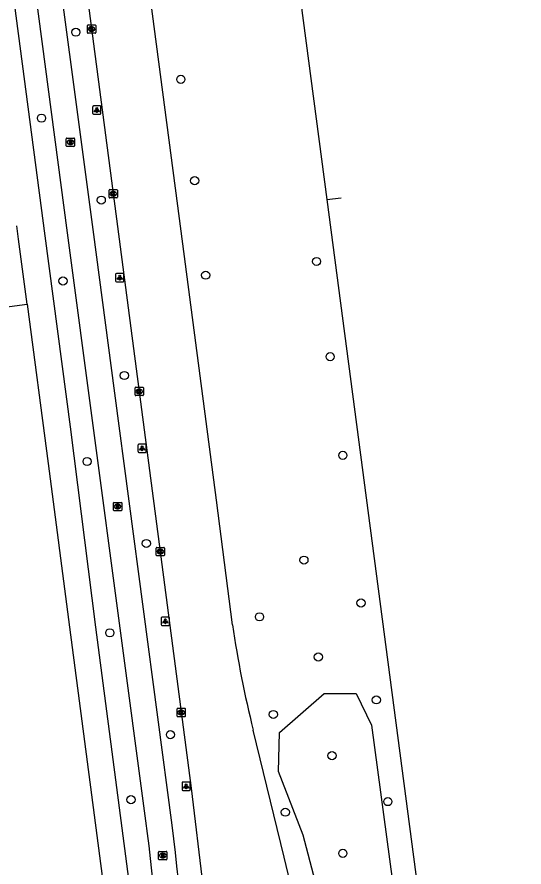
# Model space of a CAD drawing. Extents: x 160557 to 161245, y 385330 to 386505.
# Drawn here: x 161181.8 to 161243, y 385471.1 to 385573.6 of the extents above; entities that cross this region are included whole.
import ezdxf

# ---------------------------------------------------------------- set-up
doc = ezdxf.new("R2010")
doc.units = 0
for name, color, linetype in [('IMGEO_Berm_groen', 7, 'Continuous'), ('IMGEO_Boom', 7, 'Continuous'), ('IMGEO_Fietspad_gesloten', 7, 'Continuous'), ('IMGEO_Groenvoorziening', 7, 'Continuous'), ('IMGEO_Kolk', 7, 'Continuous'), ('IMGEO_Lichtpunt', 7, 'Continuous'), ('IMGEO_OVBaan_gesloten', 7, 'Continuous'), ('IMGEO_Rijbaan_regionaal_gesloten', 7, 'Continuous'), ('IMGEO_Rioolput', 7, 'Continuous'), ('IMGEO_Voetpad_open', 7, 'Continuous')]:
    doc.layers.add(name, color=color, linetype=linetype)

msp = doc.modelspace()

# ---------------------------------------------------------------- linework, layer by layer
at = {"layer": 'IMGEO_Berm_groen'}
msp.add_lwpolyline([(161218.85, 385492.03), (161222.74, 385492.02), (161224.57, 385488.21), (161227.84, 385463.96), (161230.78, 385437.78), (161232.33, 385420.4), (161228.83, 385419.62), (161223.51, 385442.27), (161222.52, 385451.37), (161216.32, 385474.92), (161213.36, 385482.59), (161213.5, 385487.33), (161218.85, 385492.03)], dxfattribs=at)
at = {"layer": 'IMGEO_Boom'}
for centre in [(161188.91, 385571.75), (161201.58, 385566.07), (161184.77, 385561.39), (161203.25, 385553.85), (161191.98, 385551.51), (161217.95, 385544.11), (161187.36, 385541.76), (161204.57, 385542.45), (161219.59, 385532.63), (161194.76, 385530.36), (161190.27, 385519.99), (161221.13, 385520.73), (161197.42, 385510.11), (161216.43, 385508.1), (161223.32, 385502.93), (161211.07, 385501.26), (161193.01, 385499.33), (161218.16, 385496.42), (161225.16, 385491.24), (161212.74, 385489.49), (161200.32, 385487.05), (161219.82, 385484.52), (161195.56, 385479.21), (161226.55, 385478.98), (161214.18, 385477.7), (161221.12, 385472.74)]:
    msp.add_circle(centre, 0.489, dxfattribs=at)
at = {"layer": 'IMGEO_Fietspad_gesloten'}
for points in [[(161200.52, 385476.12), (161193.63, 385528.24), (161190.99, 385547.96), (161179.69, 385632.37)], [(161197.36, 385476.65), (161187.92, 385547.57), (161177.17, 385628.35)]]:
    msp.add_lwpolyline(points, dxfattribs=at)
for centre, radius, start, end in [((160937.34, 385441.8), 262.34, 2.3236, 7.6332), ((160919.31, 385440.47), 283.46, 1.8568, 7.2253)]:
    msp.add_arc(centre, radius, start, end, dxfattribs=at)
at = {"layer": 'IMGEO_Groenvoorziening'}
msp.add_lwpolyline([(161164.52, 385536.52), (161183.03, 385538.97)], dxfattribs=at)
at = {"layer": 'IMGEO_Kolk'}
for p, q in [((161190.31, 385571.71), (161190.31, 385572.56)), ((161190.38, 385572.64), (161191.24, 385572.64)), ((161190.82, 385571.86), (161190.79, 385571.86)), ((161190.8, 385572.42), (161190.82, 385572.42)), ((161191.31, 385572.56), (161191.31, 385571.71)), ((161191.24, 385571.64), (161190.38, 385571.64)), ((161192.92, 385551.85), (161192.92, 385552.71)), ((161192.99, 385552.78), (161193.85, 385552.78)), ((161193.41, 385552.56), (161193.43, 385552.56)), ((161193.92, 385552.71), (161193.92, 385551.85)), ((161193.85, 385551.78), (161192.99, 385551.78)), ((161193.43, 385552), (161193.4, 385552)), ((161196.06, 385528.02), (161196.06, 385528.87)), ((161196.13, 385528.94), (161196.99, 385528.94)), ((161196.55, 385528.72), (161196.57, 385528.72)), ((161197.06, 385528.87), (161197.06, 385528.02)), ((161196.99, 385527.94), (161196.13, 385527.94)), ((161196.57, 385528.16), (161196.54, 385528.16)), ((161198.61, 385508.7), (161198.61, 385509.55)), ((161198.68, 385509.63), (161199.53, 385509.63)), ((161199.09, 385509.4), (161199.12, 385509.4)), ((161199.61, 385509.55), (161199.61, 385508.7)), ((161199.53, 385508.62), (161198.68, 385508.62)), ((161199.12, 385508.85), (161199.09, 385508.85)), ((161201.12, 385489.3), (161201.12, 385490.15)), ((161201.2, 385490.23), (161202.05, 385490.23)), ((161201.61, 385490), (161201.64, 385490)), ((161202.12, 385490.15), (161202.12, 385489.3)), ((161202.05, 385489.22), (161201.2, 385489.22)), ((161201.63, 385489.45), (161201.61, 385489.45))]:
    msp.add_line(p, q, dxfattribs=at)
for points in [[(161190.31, 385571.71), (161190.31, 385572.56)], [(161190.38, 385572.64), (161191.24, 385572.64)], [(161190.63, 385572.34), (161190.75, 385572.34), (161190.75, 385572.18), (161190.88, 385572.34), (161191.05, 385572.34), (161190.9, 385572.19), (161191.05, 385571.94), (161190.9, 385571.94), (161190.82, 385572.1), (161190.75, 385572.03), (161190.75, 385571.94), (161190.63, 385571.94), (161190.63, 385572.34)], [(161191.31, 385572.56), (161191.31, 385571.71)], [(161191.24, 385571.64), (161190.38, 385571.64)], [(161192.92, 385551.85), (161192.92, 385552.71)], [(161192.99, 385552.78), (161193.85, 385552.78)], [(161193.24, 385552.48), (161193.36, 385552.48), (161193.36, 385552.33), (161193.49, 385552.48), (161193.66, 385552.48), (161193.51, 385552.33), (161193.66, 385552.08), (161193.51, 385552.08), (161193.43, 385552.24), (161193.36, 385552.18), (161193.36, 385552.08), (161193.24, 385552.08), (161193.24, 385552.48)], [(161193.92, 385552.71), (161193.92, 385551.85)], [(161193.85, 385551.78), (161192.99, 385551.78)], [(161196.06, 385528.02), (161196.06, 385528.87)], [(161196.13, 385528.94), (161196.99, 385528.94)], [(161196.38, 385528.64), (161196.5, 385528.64), (161196.5, 385528.49), (161196.63, 385528.64), (161196.8, 385528.64), (161196.65, 385528.49), (161196.8, 385528.24), (161196.65, 385528.24), (161196.57, 385528.41), (161196.5, 385528.34), (161196.5, 385528.24), (161196.38, 385528.24), (161196.38, 385528.64)], [(161197.06, 385528.87), (161197.06, 385528.02)], [(161196.99, 385527.94), (161196.13, 385527.94)], [(161198.61, 385508.7), (161198.61, 385509.55)], [(161198.68, 385509.63), (161199.53, 385509.63)], [(161198.93, 385509.32), (161199.05, 385509.32), (161199.05, 385509.17), (161199.18, 385509.32), (161199.34, 385509.32), (161199.2, 385509.17), (161199.35, 385508.92), (161199.2, 385508.92), (161199.11, 385509.09), (161199.05, 385509.02), (161199.05, 385508.92), (161198.93, 385508.92), (161198.93, 385509.32)], [(161199.61, 385509.55), (161199.61, 385508.7)], [(161199.53, 385508.62), (161198.68, 385508.62)], [(161201.12, 385489.3), (161201.12, 385490.15)], [(161201.2, 385490.23), (161202.05, 385490.23)], [(161201.44, 385489.92), (161201.57, 385489.92), (161201.57, 385489.77), (161201.7, 385489.92), (161201.86, 385489.92), (161201.71, 385489.77), (161201.87, 385489.52), (161201.71, 385489.52), (161201.63, 385489.69), (161201.57, 385489.62), (161201.57, 385489.52), (161201.44, 385489.52), (161201.44, 385489.92)], [(161202.12, 385490.15), (161202.12, 385489.3)], [(161202.05, 385489.22), (161201.2, 385489.22)]]:
    msp.add_lwpolyline(points, dxfattribs=at)
for centre, start, end in [((161190.39, 385572.56), 91.552, 178.448), ((161190.39, 385572.56), 91.552, 178.448), ((161190.39, 385571.71), 181.552, 268.448), ((161190.39, 385571.71), 181.552, 268.448), ((161191.23, 385572.56), 1.552, 88.448), ((161191.23, 385572.56), 1.552, 88.448), ((161191.23, 385571.71), 271.552, 358.448), ((161191.23, 385571.71), 271.552, 358.448), ((161193, 385552.7), 91.552, 178.448), ((161193, 385552.7), 91.552, 178.448), ((161193.84, 385552.7), 1.552, 88.448), ((161193.84, 385552.7), 1.552, 88.448), ((161193, 385551.85), 181.552, 268.448), ((161193, 385551.85), 181.552, 268.448), ((161193.84, 385551.85), 271.552, 358.448), ((161193.84, 385551.85), 271.552, 358.448), ((161196.14, 385528.87), 91.552, 178.448), ((161196.14, 385528.87), 91.552, 178.448), ((161196.98, 385528.87), 1.552, 88.448), ((161196.98, 385528.87), 1.552, 88.448), ((161196.14, 385528.02), 181.552, 268.448), ((161196.14, 385528.02), 181.552, 268.448), ((161196.98, 385528.02), 271.552, 358.448), ((161196.98, 385528.02), 271.552, 358.448), ((161198.68, 385509.55), 91.552, 178.448), ((161198.68, 385509.55), 91.552, 178.448), ((161199.53, 385509.55), 1.552, 88.448), ((161199.53, 385509.55), 1.552, 88.448), ((161198.68, 385508.7), 181.552, 268.448), ((161198.68, 385508.7), 181.552, 268.448), ((161199.53, 385508.7), 271.552, 358.448), ((161199.53, 385508.7), 271.552, 358.448), ((161201.2, 385490.15), 91.552, 178.448), ((161201.2, 385490.15), 91.552, 178.448), ((161202.05, 385490.15), 1.552, 88.448), ((161202.05, 385490.15), 1.552, 88.448), ((161201.2, 385489.3), 181.552, 268.448), ((161201.2, 385489.3), 181.552, 268.448), ((161202.05, 385489.3), 271.552, 358.448), ((161202.05, 385489.3), 271.552, 358.448)]:
    msp.add_arc(centre, 0.0765, start, end, dxfattribs=at)
for centre, major_axis, ratio, start_param, end_param in [((161190.8, 385572.14), (-0.387, 0.002), 0.722429, 4.712389, 7.853982), ((161190.82, 385572.14), (-0.39, 0.002), 0.717154, 1.570796, 4.712389), ((161193.41, 385552.28), (-0.387, 0.002), 0.722429, 4.712389, 7.853982), ((161193.43, 385552.28), (-0.39, 0.002), 0.717154, 1.570796, 4.712389), ((161196.55, 385528.44), (-0.387, 0.002), 0.722429, 4.712389, 7.853982), ((161196.57, 385528.44), (-0.39, 0.002), 0.717154, 1.570796, 4.712389), ((161199.09, 385509.12), (-0.387, 0.002), 0.722429, 4.712389, 7.853982), ((161199.12, 385509.12), (-0.39, 0.002), 0.717154, 1.570796, 4.712389), ((161201.61, 385489.72), (-0.387, 0.002), 0.722429, 4.712389, 7.853982), ((161201.63, 385489.72), (-0.39, 0.002), 0.717154, 1.570796, 4.712389)]:
    msp.add_ellipse(centre, major_axis=major_axis, ratio=ratio, start_param=start_param, end_param=end_param, dxfattribs=at)
at = {"layer": 'IMGEO_Lichtpunt'}
for p, q in [((161190.94, 385562.77), (161190.94, 385561.96)), ((161190.94, 385562.77), (161190.94, 385561.96)), ((161191.84, 385562.86), (161191.04, 385562.86)), ((161191.84, 385562.86), (161191.04, 385562.86)), ((161191.94, 385561.96), (161191.94, 385562.77)), ((161191.94, 385561.96), (161191.94, 385562.77)), ((161191.04, 385561.86), (161191.84, 385561.86)), ((161191.04, 385561.86), (161191.84, 385561.86)), ((161193.71, 385542.57), (161193.71, 385541.76)), ((161193.71, 385542.57), (161193.71, 385541.76)), ((161194.62, 385542.66), (161193.81, 385542.66)), ((161194.62, 385542.66), (161193.81, 385542.66)), ((161194.71, 385541.76), (161194.71, 385542.57)), ((161194.71, 385541.76), (161194.71, 385542.57)), ((161193.81, 385541.66), (161194.62, 385541.66)), ((161193.81, 385541.66), (161194.62, 385541.66)), ((161196.41, 385521.99), (161196.41, 385521.18)), ((161196.41, 385521.99), (161196.41, 385521.18)), ((161197.31, 385522.08), (161196.51, 385522.08)), ((161197.31, 385522.08), (161196.51, 385522.08)), ((161197.41, 385521.18), (161197.41, 385521.99)), ((161197.41, 385521.18), (161197.41, 385521.99)), ((161196.51, 385521.08), (161197.31, 385521.08)), ((161196.51, 385521.08), (161197.31, 385521.08)), ((161199.21, 385501.13), (161199.21, 385500.32)), ((161199.21, 385501.13), (161199.21, 385500.32)), ((161200.11, 385501.22), (161199.3, 385501.22)), ((161200.11, 385501.22), (161199.3, 385501.22)), ((161200.2, 385500.32), (161200.2, 385501.13)), ((161200.2, 385500.32), (161200.2, 385501.13)), ((161199.3, 385500.23), (161200.11, 385500.23)), ((161199.3, 385500.23), (161200.11, 385500.23)), ((161201.72, 385481.24), (161201.72, 385480.43)), ((161201.72, 385481.24), (161201.72, 385480.43)), ((161202.62, 385481.33), (161201.82, 385481.33)), ((161202.62, 385481.33), (161201.82, 385481.33)), ((161202.72, 385480.43), (161202.72, 385481.24)), ((161202.72, 385480.43), (161202.72, 385481.24)), ((161201.82, 385480.33), (161202.62, 385480.33)), ((161201.82, 385480.33), (161202.62, 385480.33))]:
    msp.add_line(p, q, dxfattribs=at)
for points in [[(161191.32, 385562.43), (161191.35, 385562.4), (161191.17, 385562.14), (161191.13, 385562.17), (161191.32, 385562.43)], [(161191.42, 385562.38), (161191.47, 385562.38), (161191.47, 385562.06), (161191.42, 385562.06), (161191.42, 385562.38)], [(161191.53, 385562.4), (161191.57, 385562.43), (161191.75, 385562.17), (161191.71, 385562.14), (161191.53, 385562.4)], [(161194.09, 385542.23), (161194.13, 385542.2), (161193.94, 385541.94), (161193.9, 385541.97), (161194.09, 385542.23)], [(161194.19, 385542.18), (161194.24, 385542.18), (161194.24, 385541.86), (161194.19, 385541.86), (161194.19, 385542.18)], [(161194.3, 385542.2), (161194.34, 385542.23), (161194.53, 385541.97), (161194.49, 385541.94), (161194.3, 385542.2)], [(161196.79, 385521.65), (161196.82, 385521.62), (161196.64, 385521.36), (161196.6, 385521.39), (161196.79, 385521.65)], [(161196.89, 385521.6), (161196.93, 385521.6), (161196.93, 385521.28), (161196.89, 385521.28), (161196.89, 385521.6)], [(161197, 385521.62), (161197.04, 385521.65), (161197.22, 385521.39), (161197.18, 385521.36), (161197, 385521.62)], [(161199.58, 385500.79), (161199.62, 385500.76), (161199.43, 385500.5), (161199.39, 385500.53), (161199.58, 385500.79)], [(161199.68, 385500.74), (161199.73, 385500.74), (161199.73, 385500.42), (161199.68, 385500.42), (161199.68, 385500.74)], [(161199.79, 385500.76), (161199.83, 385500.79), (161200.02, 385500.53), (161199.98, 385500.5), (161199.79, 385500.76)], [(161202.1, 385480.9), (161202.14, 385480.87), (161201.95, 385480.61), (161201.91, 385480.64), (161202.1, 385480.9)], [(161202.2, 385480.85), (161202.25, 385480.85), (161202.25, 385480.53), (161202.2, 385480.53), (161202.2, 385480.85)], [(161202.31, 385480.87), (161202.35, 385480.9), (161202.53, 385480.64), (161202.5, 385480.61), (161202.31, 385480.87)]]:
    msp.add_lwpolyline(points, dxfattribs=at)
for centre in [(161191.44, 385562.56), (161194.21, 385542.36), (161196.91, 385521.78), (161199.71, 385500.93), (161202.22, 385481.03)]:
    msp.add_circle(centre, 0.0994, dxfattribs=at)
for centre, start, end in [((161191.04, 385562.77), 90, 180), ((161191.04, 385562.77), 90, 180), ((161191.84, 385562.77), 0, 90), ((161191.84, 385562.77), 0, 90), ((161191.04, 385561.96), 180, 270), ((161191.04, 385561.96), 180, 270), ((161191.84, 385561.96), 270, 0), ((161191.84, 385561.96), 270, 360), ((161193.81, 385542.57), 90, 180), ((161193.81, 385542.57), 90, 180), ((161194.62, 385542.57), 0, 90), ((161194.62, 385542.57), 0, 90), ((161193.81, 385541.76), 180, 270), ((161193.81, 385541.76), 180, 270), ((161194.62, 385541.76), 270, 0), ((161194.62, 385541.76), 270, 360), ((161196.51, 385521.99), 90, 180), ((161196.51, 385521.99), 90, 180), ((161197.31, 385521.99), 0, 90), ((161197.31, 385521.99), 0, 90), ((161196.51, 385521.18), 180, 270), ((161196.51, 385521.18), 180, 270), ((161197.31, 385521.18), 270, 0), ((161197.31, 385521.18), 270, 360), ((161199.3, 385501.13), 90, 180), ((161199.3, 385501.13), 90, 180), ((161200.11, 385501.13), 0, 90), ((161200.11, 385501.13), 0, 90), ((161199.3, 385500.32), 180, 270), ((161199.3, 385500.32), 180, 270), ((161200.11, 385500.32), 270, 0), ((161200.11, 385500.32), 270, 360), ((161201.82, 385481.24), 90, 180), ((161201.82, 385481.24), 90, 180), ((161202.62, 385481.24), 0, 90), ((161202.62, 385481.24), 0, 90), ((161201.82, 385480.43), 180, 270), ((161201.82, 385480.43), 180, 270), ((161202.62, 385480.43), 270, 0), ((161202.62, 385480.43), 270, 360)]:
    msp.add_arc(centre, 0.0946, start, end, dxfattribs=at)
at = {"layer": 'IMGEO_OVBaan_gesloten'}
for points in [[(161201.63, 385684.93), (161204.11, 385665.81), (161210.28, 385619.12), (161219.18, 385551.58)], [(161219.18, 385551.58), (161220.93, 385551.8)], [(161219.18, 385551.58), (161241.54, 385382.08), (161242.98, 385371.34)]]:
    msp.add_lwpolyline(points, dxfattribs=at)
at = {"layer": 'IMGEO_Rijbaan_regionaal_gesloten'}
for points in [[(161181.83, 385640.44), (161193.93, 385548.34), (161202.83, 385480.62), (161204.23, 385468.86), (161204.25, 385468.62)], [(161207.81, 385500.28), (161205.87, 385515.32), (161201.41, 385549.3), (161194.63, 385600.83), (161191.7, 385622.67), (161191.53, 385623.89)], [(161225.91, 385422.27), (161224.86, 385427.21), (161220.18, 385446.69), (161214.03, 385472.29), (161210.31, 385487.61)]]:
    msp.add_lwpolyline(points, dxfattribs=at)
msp.add_arc((161346.53, 385521.1), 140.28, 188.5345, 193.8104, dxfattribs=at)
at = {"layer": 'IMGEO_Rioolput'}
for p, q in [((161187.76, 385558.06), (161187.76, 385558.91)), ((161187.83, 385558.99), (161188.69, 385558.99)), ((161188.25, 385558.76), (161188.27, 385558.76)), ((161188.76, 385558.91), (161188.76, 385558.06)), ((161188.69, 385557.98), (161187.83, 385557.98)), ((161188.27, 385558.21), (161188.24, 385558.21)), ((161193.45, 385514.13), (161193.45, 385514.99)), ((161193.53, 385515.06), (161194.38, 385515.06)), ((161193.94, 385514.84), (161193.97, 385514.84)), ((161193.96, 385514.28), (161193.94, 385514.28)), ((161194.45, 385514.99), (161194.45, 385514.13)), ((161194.38, 385514.06), (161193.53, 385514.06)), ((161198.9, 385472.04), (161198.9, 385472.89)), ((161198.97, 385472.97), (161199.82, 385472.97)), ((161199.38, 385472.75), (161199.41, 385472.75)), ((161199.9, 385472.89), (161199.9, 385472.04)), ((161199.82, 385471.97), (161198.97, 385471.97)), ((161199.41, 385472.19), (161199.38, 385472.19))]:
    msp.add_line(p, q, dxfattribs=at)
for points in [[(161187.76, 385558.06), (161187.76, 385558.91)], [(161187.83, 385558.99), (161188.69, 385558.99)], [(161188.35, 385558.68), (161188.09, 385558.68), (161188.09, 385558.28)], [(161188.09, 385558.28), (161188.22, 385558.28), (161188.22, 385558.45), (161188.23, 385558.45)], [(161188.27, 385558.6), (161188.22, 385558.6), (161188.22, 385558.52)], [(161188.22, 385558.52), (161188.27, 385558.52)], [(161188.28, 385558.42), (161188.35, 385558.28), (161188.49, 385558.28), (161188.42, 385558.41)], [(161188.76, 385558.91), (161188.76, 385558.06)], [(161188.69, 385557.98), (161187.83, 385557.98)], [(161193.45, 385514.13), (161193.45, 385514.99)], [(161193.53, 385515.06), (161194.38, 385515.06)], [(161194.04, 385514.76), (161193.79, 385514.76), (161193.79, 385514.36)], [(161193.79, 385514.36), (161193.91, 385514.36), (161193.91, 385514.52), (161193.93, 385514.52)], [(161193.97, 385514.68), (161193.91, 385514.68), (161193.91, 385514.6)], [(161193.91, 385514.6), (161193.97, 385514.6)], [(161193.97, 385514.49), (161194.04, 385514.36), (161194.18, 385514.36), (161194.12, 385514.49)], [(161194.45, 385514.99), (161194.45, 385514.13)], [(161194.38, 385514.06), (161193.53, 385514.06)], [(161198.9, 385472.04), (161198.9, 385472.89)], [(161198.97, 385472.97), (161199.82, 385472.97)], [(161199.49, 385472.66), (161199.23, 385472.67), (161199.23, 385472.27)], [(161199.23, 385472.27), (161199.36, 385472.27), (161199.36, 385472.43), (161199.37, 385472.43)], [(161199.41, 385472.59), (161199.36, 385472.59), (161199.36, 385472.5)], [(161199.36, 385472.5), (161199.41, 385472.5)], [(161199.41, 385472.4), (161199.49, 385472.27), (161199.63, 385472.27), (161199.56, 385472.39)], [(161199.9, 385472.89), (161199.9, 385472.04)], [(161199.82, 385471.97), (161198.97, 385471.97)]]:
    msp.add_lwpolyline(points, dxfattribs=at)
for centre, radius, start, end in [((161187.83, 385558.91), 0.0765, 91.552, 178.448), ((161187.83, 385558.91), 0.0765, 91.552, 178.448), ((161188.23, 385558.39), 0.0533, 26.0293, 88.6989), ((161188.28, 385558.51), 0.0964, 77.0061, 93.1865), ((161188.26, 385558.71), 0.19, 274.7715, 282.9687), ((161188.29, 385558.56), 0.0378, 276.6634, 79.6772), ((161188.35, 385558.57), 0.109, 350.3612, 89.416), ((161188.34, 385558.57), 0.112, 277.5842, 350.9817), ((161188.33, 385558.36), 0.108, 29.5134, 73.7905), ((161188.68, 385558.91), 0.0765, 1.552, 88.448), ((161188.68, 385558.91), 0.0765, 1.552, 88.448), ((161187.83, 385558.06), 0.0765, 181.552, 268.448), ((161187.83, 385558.06), 0.0765, 181.552, 268.448), ((161188.68, 385558.06), 0.0765, 271.552, 358.448), ((161188.68, 385558.06), 0.0765, 271.552, 358.448), ((161193.53, 385514.99), 0.0765, 91.552, 178.448), ((161193.53, 385514.99), 0.0765, 91.552, 178.448), ((161193.92, 385514.47), 0.0533, 26.0293, 88.6989), ((161193.97, 385514.58), 0.0964, 77.0061, 93.1865), ((161193.95, 385514.79), 0.19, 274.7715, 282.9687), ((161193.99, 385514.64), 0.0378, 276.6634, 79.6772), ((161194.04, 385514.65), 0.109, 350.3612, 89.416), ((161194.04, 385514.65), 0.112, 277.5842, 350.9817), ((161194.02, 385514.43), 0.108, 29.5134, 73.7905), ((161194.38, 385514.99), 0.0765, 1.552, 88.448), ((161194.38, 385514.99), 0.0765, 1.552, 88.448), ((161193.53, 385514.14), 0.0765, 181.552, 268.448), ((161193.53, 385514.14), 0.0765, 181.552, 268.448), ((161194.38, 385514.14), 0.0765, 271.552, 358.448), ((161194.38, 385514.14), 0.0765, 271.552, 358.448), ((161198.97, 385472.89), 0.0765, 91.552, 178.448), ((161198.97, 385472.89), 0.0765, 91.552, 178.448), ((161199.37, 385472.38), 0.0533, 26.0293, 88.6989), ((161199.42, 385472.49), 0.0964, 77.0061, 93.1865), ((161199.39, 385472.69), 0.19, 274.7715, 282.9687), ((161199.43, 385472.55), 0.0378, 276.6634, 79.6772), ((161199.48, 385472.56), 0.109, 350.3612, 89.416), ((161199.48, 385472.55), 0.112, 277.5842, 350.9817), ((161199.47, 385472.34), 0.108, 29.5134, 73.7905), ((161199.82, 385472.89), 0.0765, 1.552, 88.448), ((161199.82, 385472.89), 0.0765, 1.552, 88.448), ((161198.97, 385472.04), 0.0765, 181.552, 268.448), ((161198.97, 385472.04), 0.0765, 181.552, 268.448), ((161199.82, 385472.04), 0.0765, 271.552, 358.448), ((161199.82, 385472.04), 0.0765, 271.552, 358.448)]:
    msp.add_arc(centre, radius, start, end, dxfattribs=at)
for centre, major_axis, ratio, start_param, end_param in [((161188.25, 385558.48), (-0.387, 0.002), 0.722429, 4.712389, 7.853982), ((161188.27, 385558.48), (-0.39, 0.002), 0.717154, 1.570796, 4.712389), ((161193.94, 385514.56), (-0.387, 0.002), 0.722429, 4.712389, 7.853982), ((161193.96, 385514.56), (-0.39, 0.002), 0.717154, 1.570796, 4.712389), ((161199.38, 385472.47), (-0.387, 0.002), 0.722429, 4.712389, 7.853982), ((161199.41, 385472.47), (-0.39, 0.002), 0.717154, 1.570796, 4.712389)]:
    msp.add_ellipse(centre, major_axis=major_axis, ratio=ratio, start_param=start_param, end_param=end_param, dxfattribs=at)
at = {"layer": 'IMGEO_Voetpad_open'}
for points in [[(161171.76, 385649.56), (161171.69, 385649.24), (161173.22, 385637.53), (161185.18, 385547.22), (161188.22, 385524.16), (161191.3, 385500), (161195.79, 385465.65), (161197.66, 385452.32), (161199.47, 385452.44)], [(161183.03, 385538.97), (161182.01, 385546.81), (161181.79, 385548.41)], [(161183.03, 385538.97), (161185.56, 385519.76), (161188.15, 385500), (161197.39, 385429.56)]]:
    msp.add_lwpolyline(points, dxfattribs=at)

doc.saveas('drawing.dxf')
